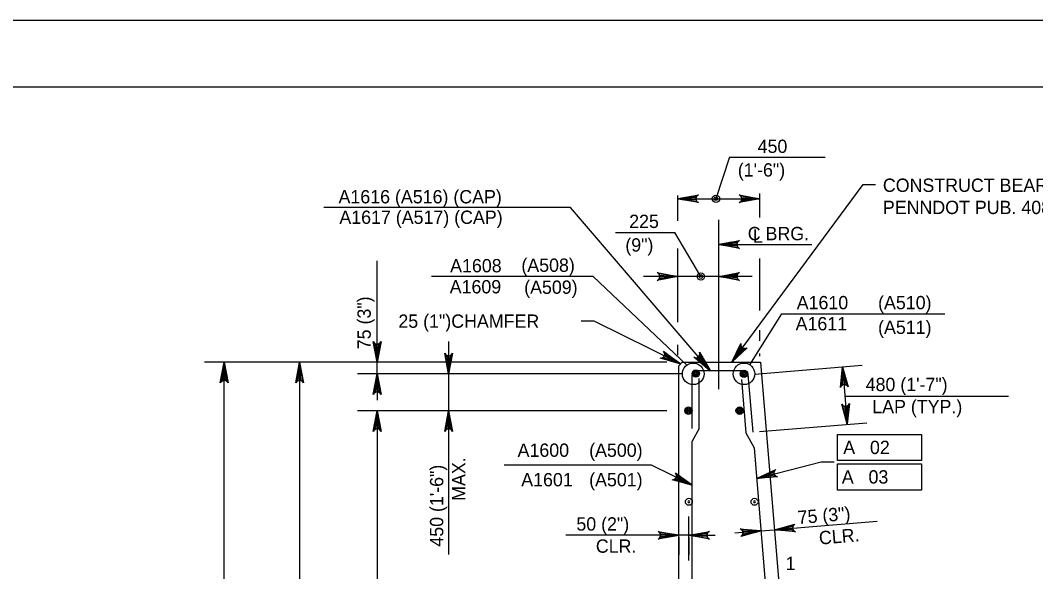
# Model space of a CAD drawing. Extents: x 634540 to 640306, y 296059 to 300275.
# Drawn here: x 638956.1 to 639184.8, y 298311.1 to 298435.5 of the extents above; entities that cross this region are included whole.
import ezdxf

# ---------------------------------------------------------------- set-up
doc = ezdxf.new("R2010")
doc.units = 0
for name, color, linetype in [('2', 7, 'Continuous'), ('3', 7, 'Continuous'), ('4', 7, 'Continuous'), ('5', 7, 'Continuous'), ('9', 7, 'Continuous'), ('PLT-BNDY', 7, 'Continuous')]:
    doc.layers.add(name, color=color, linetype=linetype)

# ---------------------------------------------------------------- blocks, each defined once
blk = doc.blocks.new('B')
at = {"layer": '3'}
blk.add_circle((0, 0), 0.16, dxfattribs=at)
for start, end in [(0, 180), (180, 0)]:
    blk.add_arc((0, 0), 0.0391, start, end, dxfattribs=at)

msp = doc.modelspace()

# ---------------------------------------------------------------- linework, layer by layer
at = {"layer": '2'}
msp.add_line((638475.46, 298420.46), (639261.46, 298420.46), dxfattribs=at)
at = {"layer": '3'}
for p, q in [((639115.83, 298404.57), (639112.8, 298395.21)), ((639115.83, 298404.57), (639137.42, 298404.57)), ((639116.35, 298358.33), (639146, 298398.45)), ((639146, 298398.46), (639148.75, 298398.46)), ((639104.22, 298390.25), (639104.22, 298395.95)), ((639122.69, 298390.96), (639122.69, 298396.38)), ((639080, 298393.25), (639024.44, 298393.25)), ((639111.48, 298356.51), (639080, 298393.25)), ((639104.22, 298395.21), (639122.68, 298395.21)), ((639122.68, 298395.21), (639122.68, 298395.21)), ((639113.45, 298352.29), (639113.45, 298390.48)), ((639090.14, 298387.57), (639103.56, 298387.57)), ((639109.41, 298377.68), (639103.56, 298387.57)), ((639104.22, 298367.38), (639104.22, 298384.01)), ((639113.45, 298384.9), (639134.43, 298384.9)), ((639104.22, 298377.69), (639104.22, 298382.39)), ((639104.22, 298379.08), (639104.22, 298382.1)), ((639122.69, 298370), (639122.69, 298381.73)), ((639036.48, 298355.72), (639036.48, 298381.22)), ((639120.99, 298377.67), (639096.49, 298377.67)), ((639085.38, 298367.64), (639082.43, 298367.64)), ((639104.79, 298357.95), (639085.38, 298367.64)), ((639122.69, 298363.18), (639122.69, 298365.61)), ((639036.48, 298358.33), (639036.48, 298364.24)), ((639052.57, 298363.02), (639052.57, 298314.99)), ((639104.22, 298359.95), (639104.22, 298362.26)), ((639122.69, 298359.72), (639122.69, 298360.3)), ((639031.34, 298358.33), (638997.56, 298358.33)), ((639001.99, 298196.6), (639001.99, 298358.33)), ((639101.71, 298358.33), (639014.56, 298358.33)), ((639018.99, 298358.33), (639018.99, 298289.69)), ((639018.99, 298358.33), (639018.99, 298358.33)), ((639066.58, 298358.33), (639032.05, 298358.33)), ((639121.54, 298355.69), (639145.73, 298357.71)), ((639141.32, 298357.34), (639142.4, 298344.35)), ((639105.16, 298355.72), (639032.05, 298355.72)), ((639036.48, 298355.72), (639036.48, 298349.81)), ((639141.88, 298350.69), (639178.73, 298350.69)), ((639101.73, 298347.42), (639032.05, 298347.42)), ((639036.48, 298347.42), (639036.48, 298223.88)), ((639122.62, 298342.7), (639146.82, 298344.71)), ((639140.18, 298336.16), (639140.18, 298342.06)), ((639140.18, 298342.06), (639159.13, 298342.06)), ((639159.13, 298342.06), (639159.13, 298336.16)), ((639121.96, 298332.16), (639136.49, 298335.87)), ((639136.49, 298335.87), (639139.44, 298335.87)), ((639159.13, 298336.16), (639140.18, 298336.16)), ((639098.26, 298335.11), (639065.09, 298335.11)), ((639107.47, 298330.59), (639098.26, 298335.11)), ((639140.18, 298335.41), (639159.13, 298335.41)), ((639140.18, 298329.51), (639140.18, 298335.41)), ((639159.13, 298335.41), (639159.13, 298329.51)), ((639159.13, 298329.51), (639140.18, 298329.51)), ((639104.41, 298320.58), (639104.41, 298323.52)), ((639106.69, 298313.63), (639106.69, 298323.52)), ((639131.9, 298321.05), (639149.09, 298322.48)), ((639122.95, 298320.3), (639117.06, 298319.81)), ((639122.95, 298320.3), (639126.01, 298320.56)), ((639126.01, 298320.56), (639131.9, 298321.05)), ((639098.5, 298319.32), (639078.98, 298319.32)), ((639101.45, 298319.32), (639098.5, 298319.32)), ((639106.69, 298319.32), (639104.41, 298319.32)), ((639104.41, 298318.89), (639104.41, 298314.89)), ((639106.69, 298318.89), (639106.69, 298314.89)), ((639109.65, 298319.32), (639112.6, 298319.32))]:
    msp.add_line(p, q, dxfattribs=at)
for points in [[(639104.22, 298395.21), (639108.88, 298396.08), (639108.52, 298395.83), (639108.34, 298395.52), (639108.28, 298395.21), (639108.34, 298394.89), (639108.52, 298394.58), (639108.88, 298394.33), (639104.22, 298395.21), (639108.52, 298394.58), (639108.34, 298394.89), (639104.22, 298395.21), (639108.28, 298395.21), (639108.34, 298395.52), (639104.22, 298395.21), (639108.52, 298395.83)], [(639122.68, 298395.21), (639118.02, 298394.33), (639118.38, 298394.58), (639118.57, 298394.89), (639118.62, 298395.21), (639118.57, 298395.52), (639118.38, 298395.83), (639118.02, 298396.08), (639122.68, 298395.21), (639118.38, 298395.83), (639118.57, 298395.52), (639122.68, 298395.21), (639118.62, 298395.21), (639118.57, 298394.89), (639122.68, 298395.21), (639118.38, 298394.58)], [(639113.45, 298384.9), (639118.11, 298385.78), (639117.75, 298385.53), (639117.57, 298385.22), (639117.51, 298384.9), (639117.57, 298384.59), (639117.75, 298384.28), (639118.11, 298384.03), (639113.45, 298384.9), (639117.75, 298384.28), (639117.57, 298384.59), (639113.45, 298384.9), (639117.51, 298384.9), (639117.57, 298385.22), (639113.45, 298384.9), (639117.75, 298385.53)], [(639104.22, 298377.67), (639099.56, 298376.8), (639099.92, 298377.05), (639100.1, 298377.36), (639100.16, 298377.67), (639100.1, 298377.99), (639099.92, 298378.3), (639099.56, 298378.55), (639104.22, 298377.67), (639099.92, 298378.3), (639100.1, 298377.99), (639104.22, 298377.67), (639100.16, 298377.67), (639100.1, 298377.36), (639104.22, 298377.67), (639099.92, 298377.05)], [(639113.45, 298377.67), (639118.11, 298378.55), (639117.75, 298378.3), (639117.57, 298377.99), (639117.51, 298377.67), (639117.57, 298377.36), (639117.75, 298377.05), (639118.11, 298376.8), (639113.45, 298377.67), (639117.75, 298377.05), (639117.57, 298377.36), (639113.45, 298377.67), (639117.51, 298377.67), (639117.57, 298377.99), (639113.45, 298377.67), (639117.75, 298378.3)], [(639036.48, 298358.33), (639035.6, 298362.99), (639035.85, 298362.63), (639036.16, 298362.45), (639036.48, 298362.39), (639036.79, 298362.45), (639037.1, 298362.63), (639037.35, 298362.99), (639036.48, 298358.33), (639037.1, 298362.63), (639036.79, 298362.45), (639036.48, 298358.33), (639036.48, 298362.39), (639036.16, 298362.45), (639036.48, 298358.33), (639035.85, 298362.63)], [(639116.35, 298358.33), (639118.41, 298362.6), (639118.4, 298362.17), (639118.54, 298361.83), (639118.76, 298361.6), (639119.05, 298361.46), (639119.41, 298361.42), (639119.82, 298361.56), (639116.35, 298358.33), (639119.41, 298361.42), (639119.05, 298361.46), (639116.35, 298358.33), (639118.76, 298361.6), (639118.54, 298361.83), (639116.35, 298358.33), (639118.4, 298362.17)], [(639052.57, 298355.72), (639051.7, 298360.38), (639051.94, 298360.02), (639052.26, 298359.83), (639052.57, 298359.78), (639052.88, 298359.83), (639053.19, 298360.02), (639053.44, 298360.38), (639052.57, 298355.72), (639053.19, 298360.02), (639052.88, 298359.83), (639052.57, 298355.72), (639052.57, 298359.78), (639052.26, 298359.83), (639052.57, 298355.72), (639051.94, 298360.02)], [(639104.79, 298357.95), (639100.23, 298359.25), (639100.67, 298359.31), (639100.97, 298359.51), (639101.16, 298359.77), (639101.25, 298360.07), (639101.22, 298360.43), (639101.01, 298360.81), (639104.79, 298357.95), (639101.22, 298360.43), (639101.25, 298360.07), (639104.79, 298357.95), (639101.16, 298359.77), (639100.97, 298359.51), (639104.79, 298357.95), (639100.67, 298359.31)], [(639111.48, 298356.51), (639107.79, 298359.48), (639108.21, 298359.37), (639108.57, 298359.43), (639108.84, 298359.59), (639109.04, 298359.84), (639109.16, 298360.18), (639109.11, 298360.62), (639111.48, 298356.51), (639109.16, 298360.18), (639109.04, 298359.84), (639111.48, 298356.51), (639108.84, 298359.59), (639108.57, 298359.43), (639111.48, 298356.51), (639108.21, 298359.37)], [(639001.99, 298358.33), (639002.86, 298353.67), (639002.61, 298354.03), (639002.3, 298354.22), (639001.99, 298354.27), (639001.67, 298354.22), (639001.36, 298354.03), (639001.11, 298353.67), (639001.99, 298358.33), (639001.36, 298354.03), (639001.67, 298354.22), (639001.99, 298358.33), (639001.99, 298354.27), (639002.3, 298354.22), (639001.99, 298358.33), (639002.61, 298354.03)], [(639018.99, 298358.33), (639019.86, 298353.67), (639019.62, 298354.03), (639019.3, 298354.22), (639018.99, 298354.27), (639018.68, 298354.22), (639018.37, 298354.03), (639018.12, 298353.67), (639018.99, 298358.33), (639018.37, 298354.03), (639018.68, 298354.22), (639018.99, 298358.33), (639018.99, 298354.27), (639019.3, 298354.22), (639018.99, 298358.33), (639019.62, 298354.03)], [(639141.32, 298357.34), (639142.58, 298352.77), (639142.3, 298353.11), (639141.97, 298353.27), (639141.66, 298353.29), (639141.35, 298353.22), (639141.05, 298353), (639140.84, 298352.63), (639141.32, 298357.34), (639141.05, 298353), (639141.35, 298353.22), (639141.32, 298357.34), (639141.66, 298353.29), (639141.97, 298353.27), (639141.32, 298357.34), (639142.3, 298353.11)], [(639036.48, 298355.72), (639037.35, 298351.05), (639037.1, 298351.41), (639036.79, 298351.6), (639036.48, 298351.65), (639036.16, 298351.6), (639035.85, 298351.41), (639035.6, 298351.05), (639036.48, 298355.72), (639035.85, 298351.41), (639036.16, 298351.6), (639036.48, 298355.72), (639036.48, 298351.65), (639036.79, 298351.6), (639036.48, 298355.72), (639037.1, 298351.41)], [(639036.48, 298347.42), (639037.35, 298342.76), (639037.1, 298343.12), (639036.79, 298343.31), (639036.48, 298343.36), (639036.16, 298343.31), (639035.85, 298343.12), (639035.6, 298342.76), (639036.48, 298347.42), (639035.85, 298343.12), (639036.16, 298343.31), (639036.48, 298347.42), (639036.48, 298343.36), (639036.79, 298343.31), (639036.48, 298347.42), (639037.1, 298343.12)], [(639052.57, 298347.42), (639053.44, 298342.76), (639053.19, 298343.12), (639052.88, 298343.31), (639052.57, 298343.36), (639052.26, 298343.31), (639051.94, 298343.12), (639051.7, 298342.76), (639052.57, 298347.42), (639051.94, 298343.12), (639052.26, 298343.31), (639052.57, 298347.42), (639052.57, 298343.36), (639052.88, 298343.31), (639052.57, 298347.42), (639053.19, 298343.12)], [(639142.4, 298344.35), (639141.15, 298348.92), (639141.42, 298348.58), (639141.75, 298348.42), (639142.07, 298348.39), (639142.37, 298348.47), (639142.67, 298348.68), (639142.89, 298349.06), (639142.4, 298344.35), (639142.67, 298348.68), (639142.37, 298348.47), (639142.4, 298344.35), (639142.07, 298348.39), (639141.75, 298348.42), (639142.4, 298344.35), (639141.42, 298348.58)], [(639121.96, 298332.16), (639126.26, 298334.16), (639125.97, 298333.83), (639125.87, 298333.48), (639125.89, 298333.17), (639126.02, 298332.88), (639126.28, 298332.62), (639126.69, 298332.47), (639121.96, 298332.16), (639126.28, 298332.62), (639126.02, 298332.88), (639121.96, 298332.16), (639125.89, 298333.17), (639125.87, 298333.48), (639121.96, 298332.16), (639125.97, 298333.83)], [(639107.47, 298330.59), (639102.9, 298331.86), (639103.33, 298331.93), (639103.64, 298332.13), (639103.82, 298332.38), (639103.91, 298332.69), (639103.89, 298333.05), (639103.67, 298333.43), (639107.47, 298330.59), (639103.89, 298333.05), (639103.91, 298332.69), (639107.47, 298330.59), (639103.82, 298332.38), (639103.64, 298332.13), (639107.47, 298330.59), (639103.33, 298331.93)], [(639104.41, 298319.32), (639099.75, 298318.45), (639100.1, 298318.7), (639100.29, 298319.01), (639100.34, 298319.32), (639100.29, 298319.63), (639100.1, 298319.95), (639099.75, 298320.19), (639104.41, 298319.32), (639100.1, 298319.95), (639100.29, 298319.63), (639104.41, 298319.32), (639100.34, 298319.32), (639100.29, 298319.01), (639104.41, 298319.32), (639100.1, 298318.7)], [(639106.69, 298319.32), (639111.36, 298320.19), (639111, 298319.95), (639110.81, 298319.63), (639110.76, 298319.32), (639110.81, 298319.01), (639111, 298318.7), (639111.36, 298318.45), (639106.69, 298319.32), (639111, 298318.7), (639110.81, 298319.01), (639106.69, 298319.32), (639110.76, 298319.32), (639110.81, 298319.63), (639106.69, 298319.32), (639111, 298319.95)], [(639122.95, 298320.3), (639118.37, 298319.04), (639118.71, 298319.32), (639118.87, 298319.65), (639118.9, 298319.97), (639118.82, 298320.27), (639118.61, 298320.57), (639118.23, 298320.79), (639122.95, 298320.3), (639118.61, 298320.57), (639118.82, 298320.27), (639122.95, 298320.3), (639118.9, 298319.97), (639118.87, 298319.65), (639122.95, 298320.3), (639118.71, 298319.32)], [(639126.01, 298320.56), (639130.58, 298321.82), (639130.24, 298321.54), (639130.09, 298321.21), (639130.06, 298320.89), (639130.14, 298320.59), (639130.35, 298320.29), (639130.73, 298320.07), (639126.01, 298320.56), (639130.35, 298320.29), (639130.14, 298320.59), (639126.01, 298320.56), (639130.06, 298320.89), (639130.09, 298321.21), (639126.01, 298320.56), (639130.24, 298321.54)]]:
    msp.add_lwpolyline(points, dxfattribs=at)
for points in [[(639107.18, 298394.71), (639107.18, 298395.7), (639104.22, 298395.21)], [(639119.73, 298394.71), (639119.73, 298395.7), (639122.68, 298395.21)], [(639116.4, 298384.41), (639116.4, 298385.4), (639113.45, 298384.9)], [(639035.99, 298361.29), (639036.97, 298361.29), (639036.48, 298358.33)], [(639102.37, 298359.71), (639101.93, 298358.83), (639104.79, 298357.95)], [(639109.92, 298359.08), (639109.17, 298358.45), (639111.45, 298356.51)], [(639001.49, 298355.38), (639002.48, 298355.38), (639001.99, 298358.33)], [(639019.48, 298355.38), (639018.5, 298355.38), (639018.99, 298358.33)], [(639142.06, 298354.44), (639141.08, 298354.36), (639141.32, 298357.34)], [(639035.99, 298352.76), (639036.97, 298352.76), (639036.48, 298355.72)], [(639035.99, 298344.47), (639036.97, 298344.47), (639036.48, 298347.42)], [(639142.65, 298347.33), (639141.67, 298347.25), (639142.4, 298344.35)], [(639105.04, 298332.33), (639104.6, 298331.45), (639107.47, 298330.59)], [(639125.15, 298332.47), (639124.91, 298333.42), (639122.17, 298332.22)], [(639101.45, 298319.81), (639101.45, 298318.83), (639104.41, 298319.32)], [(639109.65, 298319.81), (639109.65, 298318.83), (639106.69, 298319.32)], [(639119.96, 298320.55), (639120.04, 298319.57), (639122.95, 298320.3)], [(639128.91, 298321.29), (639128.99, 298320.31), (639126.01, 298320.56)]]:
    msp.add_lwpolyline(points, close=True, dxfattribs=at)
for centre, radius in [((639112.8, 298395.21), 0.833), ((639112.8, 298395.21), 0.417), ((639109.41, 298377.68), 0.833), ((639109.41, 298377.68), 0.417)]:
    msp.add_circle(centre, radius, dxfattribs=at)
at = {"layer": '4'}
for p, q in [((639085.17, 298377.67), (639048.72, 298377.67)), ((639106.26, 298357.69), (639085.17, 298377.67)), ((639120.42, 298357.77), (639127.67, 298369.28)), ((639127.67, 298369.28), (639164.37, 298369.28))]:
    msp.add_line(p, q, dxfattribs=at)
for centre in [(639107.68, 298355.72), (639119.12, 298355.72)]:
    msp.add_circle(centre, 2.43, dxfattribs=at)
at = {"layer": '5'}
for p, q in [((639108.5, 298356.51), (639118.98, 298356.51)), ((639107.47, 298343.4), (639107.47, 298355.48)), ((639109.01, 298343.4), (639109.01, 298354.66)), ((639118.56, 298354.47), (639119.56, 298342.44)), ((639120.01, 298355.57), (639121.09, 298342.57)), ((639109.01, 298343.4), (639107.47, 298340.56)), ((639107.47, 298266.6), (639107.47, 298340.56)), ((639119.56, 298342.44), (639121.38, 298339.07)), ((639121.38, 298339.07), (639124.99, 298295.79))]:
    msp.add_line(p, q, dxfattribs=at)
for centre, radius in [((639108.25, 298355.81), 0.833), ((639108.25, 298355.81), 0.625), ((639119.12, 298355.72), 0.833), ((639108.25, 298355.81), 0.417), ((639108.25, 298355.81), 0.208), ((639119.12, 298355.72), 0.625), ((639119.12, 298355.72), 0.417), ((639119.12, 298355.72), 0.208), ((639106.61, 298347.42), 0.833), ((639106.61, 298347.42), 0.625), ((639106.61, 298347.42), 0.417), ((639106.61, 298347.42), 0.208), ((639118.14, 298347.42), 0.833), ((639118.14, 298347.42), 0.625), ((639118.14, 298347.42), 0.417), ((639118.14, 298347.42), 0.208)]:
    msp.add_circle(centre, radius, dxfattribs=at)
for centre, start, end in [((639108.5, 298355.48), 90, 180), ((639118.99, 298355.48), 4.7636, 90)]:
    msp.add_arc(centre, 1.03, start, end, dxfattribs=at)
at = {"layer": '9'}
for p, q in [((639104.41, 298357.57), (639105.18, 298358.33)), ((639104.41, 298259.77), (639104.41, 298357.57)), ((639105.18, 298358.33), (639122.86, 298358.33)), ((639122.86, 298358.33), (639134.28, 298221.31))]:
    msp.add_line(p, q, dxfattribs=at)
at = {"layer": 'PLT-BNDY'}
msp.add_lwpolyline([(638435.46, 298435.46), (639276.46, 298435.46), (639276.46, 297841.46), (638435.46, 297841.46)], close=True, dxfattribs=at)

# ---------------------------------------------------------------- block references
at = {"layer": '3', "xscale": 4.921475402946, "yscale": 4.921475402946, "rotation": 90}
for p in [(639106.69, 298326.87), (639121.49, 298326.87)]:
    msp.add_blockref('B', p, dxfattribs=at)

# ---------------------------------------------------------------- texts
at = {"layer": '3'}
for s, height, p in [('450', 3, (639122.19, 298405.54)), ('(1\'-6")', 3, (639117.73, 298400.22)), ('CONSTRUCT BEARING AREAS AS PER', 3.0001, (639150.41, 298396.76)), ('A1616 (A516) (CAP)', 3.0001, (639027.76, 298394.17)), ('PENNDOT PUB. 408 1001.3(k)8.', 3.0001, (639150.41, 298391.76)), ('A1617 (A517) (CAP)', 3.0001, (639027.95, 298389.54)), ('225', 3, (639093.25, 298388.61)), ('C BRG.', 3, (639119.97, 298385.86)), ('(9")', 3, (639092.38, 298383.3)), ('L', 3, (639121.13, 298385.31)), ('A1608', 3, (639052.91, 298378.62)), ('(A508)', 3, (639068.96, 298378.73)), ('A1609', 3, (639052.81, 298373.87)), ('(A509)', 3, (639069.59, 298373.77)), ('A1610', 3, (639131, 298370.29)), ('(A510)', 3, (639149.33, 298370.29)), ('25 (1")CHAMFER', 3.0001, (639041.25, 298366.11)), ('A1611', 3, (639130.75, 298365.54)), ('(A511)', 3, (639149.33, 298364.73)), ('480 (1\'-7")', 3.0001, (639146.53, 298351.84)), ('LAP (TYP.)', 3, (639148.02, 298346.84)), ('A   02', 3, (639141.48, 298337.64)), ('A1600', 3, (639068.11, 298337.01)), ('(A500)', 3, (639084.23, 298337.01)), ('(A501)', 3, (639084.23, 298330.36)), ('A   03', 3, (639141.16, 298330.99)), ('A1601', 3, (639068.93, 298330.36)), ('50 (2")', 3, (639081.35, 298320.38)), ('CLR.', 3, (639085.74, 298315.38)), ('1', 3, (639128.49, 298311.49))]:
    msp.add_text(s, height=height, dxfattribs=at).set_placement(p)
for s, height, rotation, p in [('75 (3")', 3, 90, (639035.02, 298361.28)), ('MAX.', 3, 90, (639056.36, 298327.1)), ('450 (1\'-6")', 3.0001, 90, (639051.36, 298316.76)), ('75 (3")', 3, 4.7636, (639131.34, 298321.83)), ('CLR.', 3, 4.7636, (639136.13, 298317.21))]:
    msp.add_text(s, height=height, rotation=rotation, dxfattribs=at).set_placement(p)

doc.saveas('drawing.dxf')
